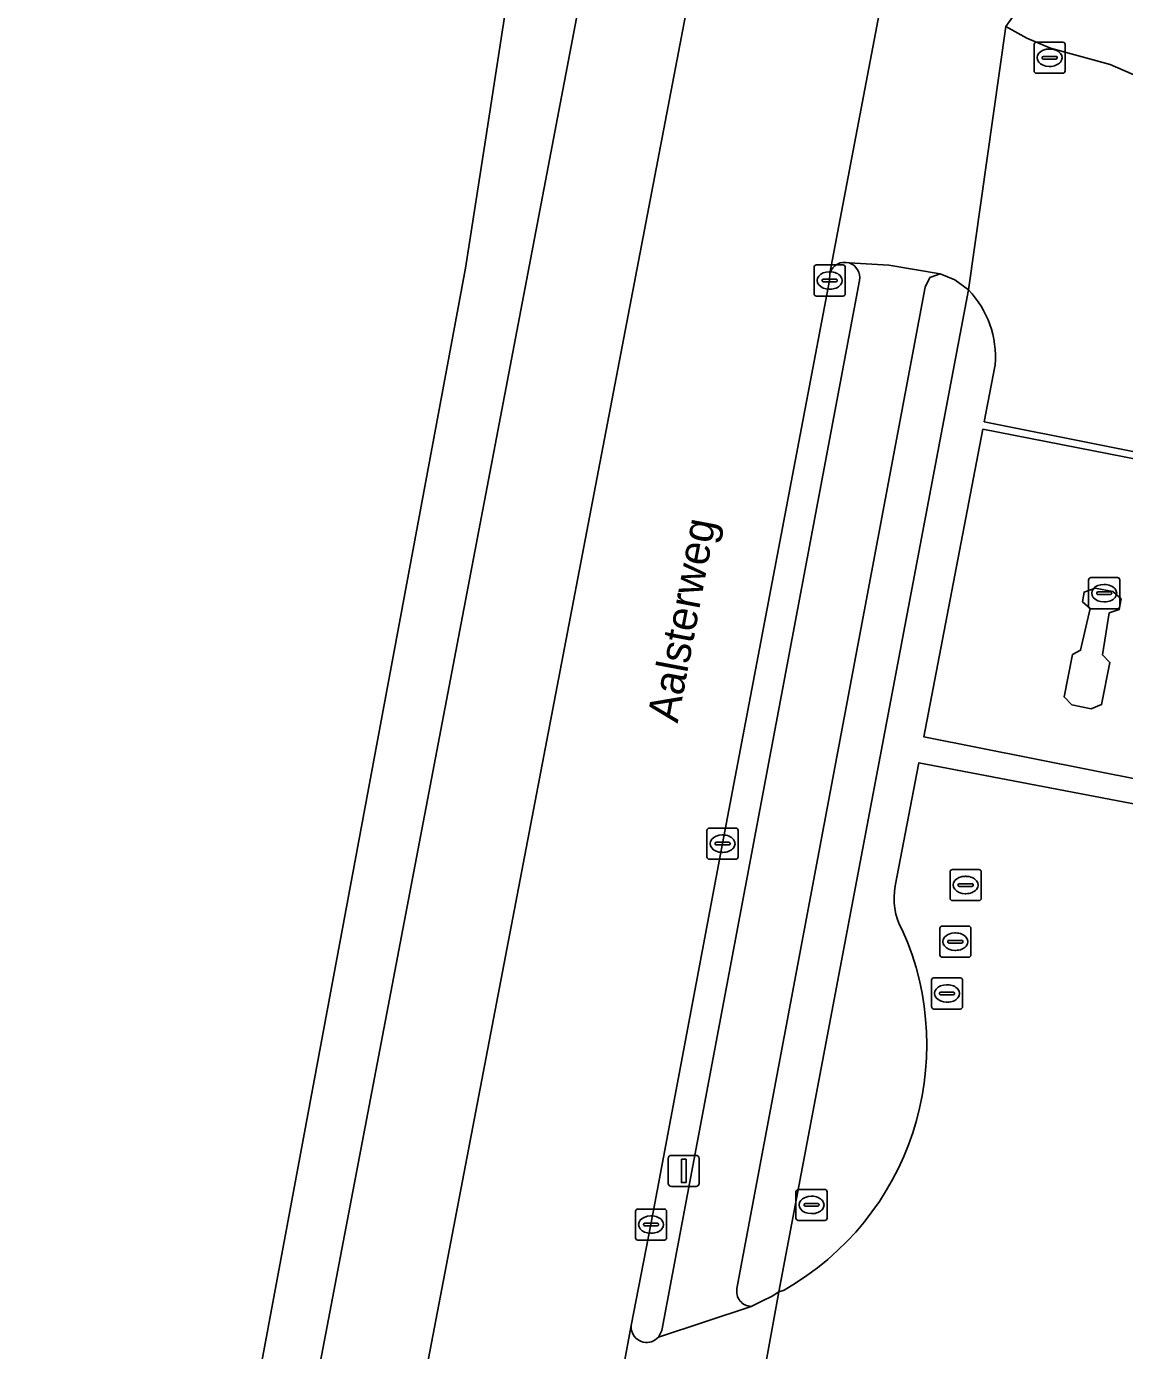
# Model space of a CAD drawing. Extents: x 161692 to 162379, y 380760 to 381678.
# Drawn here: x 161817.09 to 161852.4, y 381565.11 to 381607.68 of the extents above; entities that cross this region are included whole.
import ezdxf

# ---------------------------------------------------------------- set-up
doc = ezdxf.new("R2010")
doc.units = 0
for name, color, linetype in [('IMGEO_Berm_open', 7, 'Continuous'), ('IMGEO_Erf', 7, 'Continuous'), ('IMGEO_Fietspad_open', 7, 'Continuous'), ('IMGEO_Kolk', 7, 'Continuous'), ('IMGEO_Lichtmast', 7, 'Continuous'), ('IMGEO_Openbare_ruimte_label', 7, 'Continuous'), ('IMGEO_OVBaan_gesloten', 7, 'Continuous'), ('IMGEO_Rijbaan_lokaal_open', 7, 'Continuous'), ('IMGEO_Rijbaan_regionaal_gesloten', 7, 'Continuous'), ('IMGEO_Rioolput', 7, 'Continuous'), ('IMGEO_Voetpad_open', 7, 'Continuous')]:
    doc.layers.add(name, color=color, linetype=linetype)

msp = doc.modelspace()

# ---------------------------------------------------------------- linework, layer by layer
at = {"layer": 'IMGEO_Berm_open'}
for points in [[(161842.929, 381599.751), (161842.918, 381599.51), (161839.473, 381581.405), (161837.175, 381569.158), (161836.542, 381565.911)], [(161837.417, 381565.539), (161837.526, 381565.755), (161843.884, 381599.512)]]:
    msp.add_lwpolyline(points, dxfattribs=at)
for centre, radius, start, end in [((161843.401, 381599.6), 0.495, 73.0562, 162.2844), ((161843.397, 381599.601), 0.495, 349.6227, 72.5743), ((161837.038, 381565.864), 0.498, 174.5639, 257.4013), ((161837.038, 381565.866), 0.5, 257.3665, 319.1508)]:
    msp.add_arc(centre, radius, start, end, dxfattribs=at)
at = {"layer": 'IMGEO_Erf'}
for points in [[(161847.388, 381599.208), (161841.291, 381566.994), (161841.455, 381567.054)], [(161863.073, 381594.392), (161862.615, 381592.031), (161847.894, 381594.969), (161848.245, 381596.799)], [(161845.032, 381580.048), (161845.791, 381584.004), (161857.583, 381581.753), (161857.212, 381579.694), (161860.998, 381578.968), (161861.192, 381579.936)]]:
    msp.add_lwpolyline(points, dxfattribs=at)
msp.add_lwpolyline([(161860.576, 381581.935), (161860.184, 381582.012), (161845.951, 381584.838), (161847.848, 381594.728), (161862.579, 381591.844), (161861.094, 381584.205), (161861.978, 381584.043), (161861.535, 381581.744)], close=True, dxfattribs=at)
for centre, radius, start, end in [((161845.138, 381597.051), 3.117, 355.371, 43.795), ((161847.033, 381579.64), 2.042, 168.4844, 209.5191), ((161836.982, 381574.936), 9.063, 299.5731, 24.0832)]:
    msp.add_arc(centre, radius, start, end, dxfattribs=at)
at = {"layer": 'IMGEO_Fietspad_open'}
for points in [[(161839.941, 381567.102), (161845.992, 381599.294), (161846.145, 381599.606), (161846.355, 381599.682), (161846.477, 381599.727), (161844.824, 381600.004), (161843.545, 381600.074)], [(161843.884, 381599.512), (161837.526, 381565.755), (161837.417, 381565.539), (161840.4, 381566.524)]]:
    msp.add_lwpolyline(points, dxfattribs=at)
for centre, radius, start, end in [((161843.397, 381599.601), 0.495, 349.6227, 72.5743), ((161840.42, 381567.011), 0.487, 169.2281, 267.6793)]:
    msp.add_arc(centre, radius, start, end, dxfattribs=at)
at = {"layer": 'IMGEO_Kolk'}
for p, q in [((161849.569, 381607.173), (161850.421, 381607.173)), ((161849.494, 381606.247), (161849.494, 381607.099)), ((161849.796, 381606.716), (161850.194, 381606.716)), ((161849.982, 381606.953), (161850.007, 381606.953)), ((161850.495, 381607.099), (161850.495, 381606.247)), ((161849.753, 381606.667), (161849.753, 381606.679)), ((161850.191, 381606.63), (161849.793, 381606.63)), ((161850.005, 381606.393), (161849.98, 381606.393)), ((161850.237, 381606.679), (161850.237, 381606.667)), ((161850.421, 381606.173), (161849.569, 381606.173)), ((161842.422, 381599.083), (161842.422, 381599.935)), ((161842.497, 381600.009), (161843.349, 381600.009)), ((161843.423, 381599.935), (161843.423, 381599.083)), ((161842.681, 381599.503), (161842.681, 381599.515)), ((161843.119, 381599.466), (161842.721, 381599.466)), ((161842.724, 381599.552), (161843.122, 381599.552)), ((161842.91, 381599.789), (161842.935, 381599.789)), ((161843.165, 381599.515), (161843.165, 381599.503)), ((161842.933, 381599.229), (161842.908, 381599.229)), ((161843.349, 381599.009), (161842.497, 381599.009)), ((161851.25, 381589.031), (161851.25, 381589.883)), ((161851.325, 381589.957), (161852.177, 381589.957)), ((161851.738, 381589.737), (161851.763, 381589.737)), ((161852.251, 381589.883), (161852.251, 381589.031)), ((161851.509, 381589.451), (161851.509, 381589.463)), ((161851.947, 381589.414), (161851.549, 381589.414)), ((161851.552, 381589.5), (161851.95, 381589.5)), ((161851.993, 381589.463), (161851.993, 381589.451)), ((161852.177, 381588.957), (161851.325, 381588.957)), ((161851.761, 381589.177), (161851.736, 381589.177)), ((161838.977, 381580.979), (161838.977, 381581.831)), ((161839.052, 381581.905), (161839.904, 381581.905)), ((161839.465, 381581.685), (161839.49, 381581.685)), ((161839.978, 381581.831), (161839.978, 381580.979)), ((161839.236, 381581.399), (161839.236, 381581.411)), ((161839.674, 381581.362), (161839.276, 381581.362)), ((161839.279, 381581.448), (161839.677, 381581.448)), ((161839.72, 381581.411), (161839.72, 381581.399)), ((161839.904, 381580.905), (161839.052, 381580.905)), ((161839.488, 381581.125), (161839.463, 381581.125)), ((161836.754, 381569.658), (161837.606, 381569.658)), ((161836.679, 381568.732), (161836.679, 381569.584)), ((161837.167, 381569.438), (161837.192, 381569.438)), ((161837.68, 381569.584), (161837.68, 381568.732)), ((161836.938, 381569.152), (161836.938, 381569.164)), ((161837.376, 381569.115), (161836.978, 381569.115)), ((161836.981, 381569.201), (161837.379, 381569.201)), ((161837.19, 381568.878), (161837.165, 381568.878)), ((161837.422, 381569.164), (161837.422, 381569.152)), ((161837.606, 381568.658), (161836.754, 381568.658))]:
    msp.add_line(p, q, dxfattribs=at)
for points in [[(161849.569, 381607.173), (161850.421, 381607.173)], [(161849.494, 381606.247), (161849.494, 381607.099)], [(161850.495, 381607.099), (161850.495, 381606.247)], [(161850.421, 381606.173), (161849.569, 381606.173)], [(161842.422, 381599.083), (161842.422, 381599.935)], [(161842.497, 381600.009), (161843.349, 381600.009)], [(161843.423, 381599.935), (161843.423, 381599.083)], [(161843.349, 381599.009), (161842.497, 381599.009)], [(161851.25, 381589.031), (161851.25, 381589.883)], [(161851.325, 381589.957), (161852.177, 381589.957)], [(161852.251, 381589.883), (161852.251, 381589.031)], [(161852.177, 381588.957), (161851.325, 381588.957)], [(161838.977, 381580.979), (161838.977, 381581.831)], [(161839.052, 381581.905), (161839.904, 381581.905)], [(161839.978, 381581.831), (161839.978, 381580.979)], [(161839.904, 381580.905), (161839.052, 381580.905)], [(161836.754, 381569.658), (161837.606, 381569.658)], [(161836.679, 381568.732), (161836.679, 381569.584)], [(161837.68, 381569.584), (161837.68, 381568.732)], [(161837.606, 381568.658), (161836.754, 381568.658)]]:
    msp.add_lwpolyline(points, dxfattribs=at)
for centre, radius, start, end in [((161849.571, 381607.097), 0.0765, 91.552, 178.448), ((161849.571, 381607.097), 0.0765, 91.552, 178.448), ((161850.419, 381607.097), 0.0765, 1.552, 88.448), ((161850.419, 381607.097), 0.0765, 1.552, 88.448), ((161849.793, 381606.676), 0.0403, 85.8775, 175.7526), ((161850.198, 381606.678), 0.0386, 1.7309, 96.639), ((161849.79, 381606.666), 0.0366, 178.938, 274.7102), ((161850.194, 381606.673), 0.043, 264.8664, 352.4533), ((161849.571, 381606.249), 0.0765, 181.552, 268.448), ((161849.571, 381606.249), 0.0765, 181.552, 268.448), ((161850.419, 381606.249), 0.0765, 271.552, 358.448), ((161850.419, 381606.249), 0.0765, 271.552, 358.448), ((161842.499, 381599.933), 0.0765, 91.552, 178.448), ((161842.499, 381599.933), 0.0765, 91.552, 178.448), ((161843.347, 381599.933), 0.0765, 1.552, 88.448), ((161843.347, 381599.933), 0.0765, 1.552, 88.448), ((161842.721, 381599.512), 0.0403, 85.8775, 175.7526), ((161842.718, 381599.502), 0.0366, 178.938, 274.7102), ((161843.122, 381599.509), 0.043, 264.8664, 352.4533), ((161843.126, 381599.514), 0.0386, 1.7309, 96.639), ((161842.499, 381599.085), 0.0765, 181.552, 268.448), ((161842.499, 381599.085), 0.0765, 181.552, 268.448), ((161843.347, 381599.085), 0.0765, 271.552, 358.448), ((161843.347, 381599.085), 0.0765, 271.552, 358.448), ((161851.327, 381589.881), 0.0765, 91.552, 178.448), ((161851.327, 381589.881), 0.0765, 91.552, 178.448), ((161852.175, 381589.881), 0.0765, 1.552, 88.448), ((161852.175, 381589.881), 0.0765, 1.552, 88.448), ((161851.549, 381589.46), 0.0403, 85.8775, 175.7526), ((161851.546, 381589.45), 0.0366, 178.938, 274.7102), ((161851.95, 381589.457), 0.043, 264.8664, 352.4533), ((161851.954, 381589.462), 0.0386, 1.7309, 96.639), ((161851.327, 381589.033), 0.0765, 181.552, 268.448), ((161851.327, 381589.033), 0.0765, 181.552, 268.448), ((161852.175, 381589.033), 0.0765, 271.552, 358.448), ((161852.175, 381589.033), 0.0765, 271.552, 358.448), ((161839.054, 381581.829), 0.0765, 91.552, 178.448), ((161839.054, 381581.829), 0.0765, 91.552, 178.448), ((161839.902, 381581.829), 0.0765, 1.552, 88.448), ((161839.902, 381581.829), 0.0765, 1.552, 88.448), ((161839.276, 381581.408), 0.0403, 85.8775, 175.7526), ((161839.273, 381581.398), 0.0366, 178.938, 274.7102), ((161839.677, 381581.405), 0.043, 264.8664, 352.4533), ((161839.681, 381581.41), 0.0386, 1.7309, 96.639), ((161839.054, 381580.981), 0.0765, 181.552, 268.448), ((161839.054, 381580.981), 0.0765, 181.552, 268.448), ((161839.902, 381580.981), 0.0765, 271.552, 358.448), ((161839.902, 381580.981), 0.0765, 271.552, 358.448), ((161836.756, 381569.582), 0.0765, 91.552, 178.448), ((161836.756, 381569.582), 0.0765, 91.552, 178.448), ((161837.604, 381569.582), 0.0765, 1.552, 88.448), ((161837.604, 381569.582), 0.0765, 1.552, 88.448), ((161836.978, 381569.161), 0.0403, 85.8775, 175.7526), ((161836.975, 381569.151), 0.0366, 178.938, 274.7102), ((161837.379, 381569.158), 0.043, 264.8664, 352.4533), ((161837.383, 381569.163), 0.0386, 1.7309, 96.639), ((161836.756, 381568.734), 0.0765, 181.552, 268.448), ((161836.756, 381568.734), 0.0765, 181.552, 268.448), ((161837.604, 381568.734), 0.0765, 271.552, 358.448), ((161837.604, 381568.734), 0.0765, 271.552, 358.448)]:
    msp.add_arc(centre, radius, start, end, dxfattribs=at)
for centre, major_axis, ratio, start_param, end_param in [((161849.981, 381606.673), (-0.387, 0.002), 0.722429, 4.712389, 7.853982), ((161850.006, 381606.673), (-0.39, 0.002), 0.717154, 1.570796, 4.712389), ((161842.909, 381599.509), (-0.387, 0.002), 0.722429, 4.712389, 7.853982), ((161842.934, 381599.509), (-0.39, 0.002), 0.717154, 1.570796, 4.712389), ((161851.737, 381589.457), (-0.387, 0.002), 0.722429, 4.712389, 7.853982), ((161851.762, 381589.457), (-0.39, 0.002), 0.717154, 1.570796, 4.712389), ((161839.464, 381581.405), (-0.387, 0.002), 0.722429, 4.712389, 7.853982), ((161839.489, 381581.405), (-0.39, 0.002), 0.717154, 1.570796, 4.712389), ((161837.166, 381569.158), (-0.387, 0.002), 0.722429, 4.712389, 7.853982), ((161837.191, 381569.158), (-0.39, 0.002), 0.717154, 1.570796, 4.712389)]:
    msp.add_ellipse(centre, major_axis=major_axis, ratio=ratio, start_param=start_param, end_param=end_param, dxfattribs=at)
at = {"layer": 'IMGEO_Lichtmast'}
for p, q in [((161837.834, 381571.382), (161838.624, 381571.382)), ((161838.624, 381571.382), (161837.834, 381571.382)), ((161837.734, 381570.482), (161837.734, 381571.282)), ((161837.734, 381571.282), (161837.734, 381570.482)), ((161838.724, 381571.282), (161838.724, 381570.482)), ((161838.724, 381570.482), (161838.724, 381571.282)), ((161838.624, 381570.382), (161837.834, 381570.382)), ((161837.834, 381570.382), (161838.624, 381570.382))]:
    msp.add_line(p, q, dxfattribs=at)
msp.add_lwpolyline([(161838.154, 381571.257), (161838.304, 381571.257), (161838.304, 381570.507), (161838.154, 381570.507), (161838.154, 381571.257)], dxfattribs=at)
for centre, start, end in [((161837.834, 381571.282), 90, 180), ((161837.834, 381571.282), 90, 180), ((161838.624, 381571.282), 0, 90), ((161838.624, 381571.282), 360, 90), ((161837.834, 381570.482), 180, 270), ((161837.834, 381570.482), 180, 270), ((161838.624, 381570.482), 270, 0), ((161838.624, 381570.482), 270, 0)]:
    msp.add_arc(centre, 0.1, start, end, dxfattribs=at)
at = {"layer": 'IMGEO_OVBaan_gesloten'}
msp.add_lwpolyline([(161838.638, 381628.108), (161837.272, 381620.993), (161814.187, 381500), (161799.71, 381424.12), (161802.96, 381423.502), (161817.605, 381500), (161842.106, 381627.976)], close=True, dxfattribs=at)
at = {"layer": 'IMGEO_Rijbaan_lokaal_open'}
for points in [[(161845.474, 381613.164), (161842.929, 381599.751)], [(161843.545, 381600.074), (161844.824, 381600.004), (161846.477, 381599.727), (161846.948, 381599.532), (161847.388, 381599.208), (161848.589, 381607.677)], [(161874.29, 381597.952), (161872.103, 381598.341), (161869.449, 381598.865), (161860.123, 381602.896), (161851.938, 381606.45), (161850.019, 381606.977), (161849.261, 381607.306), (161848.589, 381607.677), (161847.388, 381599.208)], [(161848.245, 381596.799), (161847.894, 381594.969), (161862.615, 381592.031), (161863.073, 381594.392)], [(161861.192, 381579.936), (161860.998, 381578.968), (161857.212, 381579.694), (161857.583, 381581.753), (161845.791, 381584.004), (161845.032, 381580.048)], [(161837.272, 381557.743), (161838.355, 381558.582), (161838.645, 381558.851), (161839.96, 381559.685), (161841.291, 381566.994)], [(161841.291, 381566.994), (161841.073, 381566.855), (161840.763, 381566.706), (161840.4, 381566.524), (161837.417, 381565.539)], [(161841.455, 381567.054), (161841.291, 381566.994), (161839.96, 381559.685), (161844.276, 381562.423)], [(161836.542, 381565.911), (161834.574, 381555.306), (161834.874, 381555.527)]]:
    msp.add_lwpolyline(points, dxfattribs=at)
for points in [[(161860.184, 381582.012), (161860.084, 381582.102), (161860.136, 381582.472), (161860.497, 381582.584), (161860.727, 381582.365), (161860.682, 381582.018), (161860.576, 381581.935), (161861.535, 381581.744), (161861.978, 381584.043), (161861.094, 381584.205), (161862.579, 381591.844), (161847.848, 381594.728), (161845.951, 381584.838)], [(161851.665, 381585.873), (161851.937, 381587.23), (161851.691, 381587.474), (161851.914, 381588.822), (161852.236, 381588.936), (161852.299, 381589.275), (161852.027, 381589.51), (161851.455, 381589.619), (161851.106, 381589.493), (161851.057, 381589.181), (161851.301, 381588.96), (161850.991, 381587.622), (161850.727, 381587.485), (161850.462, 381586.12), (161850.708, 381585.872), (161851.328, 381585.744)], [(161851.328, 381585.744), (161850.708, 381585.872), (161850.462, 381586.12), (161850.727, 381587.485), (161850.991, 381587.622), (161851.301, 381588.96), (161851.057, 381589.181), (161851.106, 381589.493), (161851.455, 381589.619), (161852.027, 381589.51), (161852.299, 381589.275), (161852.236, 381588.936), (161851.914, 381588.822), (161851.691, 381587.474), (161851.937, 381587.23), (161851.665, 381585.873)]]:
    msp.add_lwpolyline(points, close=True, dxfattribs=at)
for centre, radius, start, end in [((161843.401, 381599.6), 0.495, 73.0562, 162.2844), ((161845.138, 381597.051), 3.117, 355.371, 43.795), ((161847.033, 381579.64), 2.042, 168.4844, 209.5191), ((161836.982, 381574.936), 9.063, 299.5731, 24.0832), ((161837.038, 381565.864), 0.498, 174.5639, 257.4013), ((161837.038, 381565.866), 0.5, 257.3665, 319.1508)]:
    msp.add_arc(centre, radius, start, end, dxfattribs=at)
at = {"layer": 'IMGEO_Rijbaan_regionaal_gesloten'}
for points in [[(161836.309, 381621.2), (161836.783, 381629.067), (161835.772, 381629.362), (161831.886, 381604.233), (161831.216, 381599.902), (161813.475, 381504.752), (161790.829, 381386.201), (161781.032, 381330.976), (161779.709, 381323.516)], [(161827.484, 381517.996), (161830, 381531.232), (161830.276, 381532.797), (161834.574, 381555.306), (161836.542, 381565.911), (161837.175, 381569.158), (161839.473, 381581.405), (161842.918, 381599.51), (161842.929, 381599.751), (161845.474, 381613.164), (161846.078, 381616.32), (161848.212, 381627.575), (161848.239, 381627.734), (161842.106, 381627.976), (161817.605, 381500)], [(161814.187, 381500), (161837.272, 381620.993)]]:
    msp.add_lwpolyline(points, dxfattribs=at)
at = {"layer": 'IMGEO_Rioolput'}
for p, q in [((161846.794, 381579.648), (161846.794, 381580.5)), ((161846.869, 381580.574), (161847.721, 381580.574)), ((161847.282, 381580.354), (161847.307, 381580.354)), ((161847.795, 381580.5), (161847.795, 381579.648)), ((161847.053, 381580.068), (161847.053, 381580.08)), ((161847.491, 381580.031), (161847.093, 381580.031)), ((161847.096, 381580.117), (161847.494, 381580.117)), ((161847.537, 381580.08), (161847.537, 381580.068)), ((161847.721, 381579.574), (161846.869, 381579.574)), ((161847.305, 381579.794), (161847.28, 381579.794)), ((161846.464, 381577.827), (161846.464, 381578.679)), ((161846.539, 381578.753), (161847.391, 381578.753)), ((161847.465, 381578.679), (161847.465, 381577.827)), ((161846.723, 381578.247), (161846.723, 381578.259)), ((161847.161, 381578.21), (161846.763, 381578.21)), ((161846.766, 381578.296), (161847.164, 381578.296)), ((161846.952, 381578.533), (161846.977, 381578.533)), ((161847.207, 381578.259), (161847.207, 381578.247)), ((161847.391, 381577.753), (161846.539, 381577.753)), ((161846.975, 381577.973), (161846.95, 381577.973)), ((161846.196, 381576.162), (161846.196, 381577.014)), ((161846.271, 381577.088), (161847.123, 381577.088)), ((161847.197, 381577.014), (161847.197, 381576.162)), ((161846.455, 381576.582), (161846.455, 381576.594)), ((161846.893, 381576.545), (161846.495, 381576.545)), ((161846.498, 381576.631), (161846.896, 381576.631)), ((161846.684, 381576.868), (161846.709, 381576.868)), ((161846.939, 381576.594), (161846.939, 381576.582)), ((161847.123, 381576.088), (161846.271, 381576.088)), ((161846.707, 381576.308), (161846.682, 381576.308)), ((161841.839, 381569.363), (161841.839, 381570.215)), ((161841.914, 381570.289), (161842.766, 381570.289)), ((161842.84, 381570.215), (161842.84, 381569.363)), ((161842.098, 381569.783), (161842.098, 381569.795)), ((161842.536, 381569.746), (161842.138, 381569.746)), ((161842.141, 381569.832), (161842.539, 381569.832)), ((161842.327, 381570.069), (161842.352, 381570.069)), ((161842.582, 381569.795), (161842.582, 381569.783)), ((161842.766, 381569.289), (161841.914, 381569.289)), ((161842.35, 381569.509), (161842.325, 381569.509))]:
    msp.add_line(p, q, dxfattribs=at)
for points in [[(161846.794, 381579.648), (161846.794, 381580.5)], [(161846.869, 381580.574), (161847.721, 381580.574)], [(161847.795, 381580.5), (161847.795, 381579.648)], [(161847.721, 381579.574), (161846.869, 381579.574)], [(161846.464, 381577.827), (161846.464, 381578.679)], [(161846.539, 381578.753), (161847.391, 381578.753)], [(161847.465, 381578.679), (161847.465, 381577.827)], [(161847.391, 381577.753), (161846.539, 381577.753)], [(161846.196, 381576.162), (161846.196, 381577.014)], [(161846.271, 381577.088), (161847.123, 381577.088)], [(161847.197, 381577.014), (161847.197, 381576.162)], [(161847.123, 381576.088), (161846.271, 381576.088)], [(161841.839, 381569.363), (161841.839, 381570.215)], [(161841.914, 381570.289), (161842.766, 381570.289)], [(161842.84, 381570.215), (161842.84, 381569.363)], [(161842.766, 381569.289), (161841.914, 381569.289)]]:
    msp.add_lwpolyline(points, dxfattribs=at)
for centre, radius, start, end in [((161846.871, 381580.498), 0.0765, 91.552, 178.448), ((161846.871, 381580.498), 0.0765, 91.552, 178.448), ((161847.719, 381580.498), 0.0765, 1.552, 88.448), ((161847.719, 381580.498), 0.0765, 1.552, 88.448), ((161847.093, 381580.077), 0.0403, 85.8775, 175.7526), ((161847.09, 381580.067), 0.0366, 178.938, 274.7102), ((161847.494, 381580.074), 0.043, 264.8664, 352.4533), ((161847.498, 381580.079), 0.0386, 1.7309, 96.639), ((161846.871, 381579.65), 0.0765, 181.552, 268.448), ((161846.871, 381579.65), 0.0765, 181.552, 268.448), ((161847.719, 381579.65), 0.0765, 271.552, 358.448), ((161847.719, 381579.65), 0.0765, 271.552, 358.448), ((161846.541, 381578.677), 0.0765, 91.552, 178.448), ((161846.541, 381578.677), 0.0765, 91.552, 178.448), ((161847.389, 381578.677), 0.0765, 1.552, 88.448), ((161847.389, 381578.677), 0.0765, 1.552, 88.448), ((161846.763, 381578.256), 0.0403, 85.8775, 175.7526), ((161846.76, 381578.246), 0.0366, 178.938, 274.7102), ((161847.164, 381578.253), 0.043, 264.8664, 352.4533), ((161847.168, 381578.258), 0.0386, 1.7309, 96.639), ((161846.541, 381577.829), 0.0765, 181.552, 268.448), ((161846.541, 381577.829), 0.0765, 181.552, 268.448), ((161847.389, 381577.829), 0.0765, 271.552, 358.448), ((161847.389, 381577.829), 0.0765, 271.552, 358.448), ((161846.273, 381577.012), 0.0765, 91.552, 178.448), ((161846.273, 381577.012), 0.0765, 91.552, 178.448), ((161847.121, 381577.012), 0.0765, 1.552, 88.448), ((161847.121, 381577.012), 0.0765, 1.552, 88.448), ((161846.495, 381576.591), 0.0403, 85.8775, 175.7526), ((161846.492, 381576.581), 0.0366, 178.938, 274.7102), ((161846.896, 381576.588), 0.043, 264.8664, 352.4533), ((161846.9, 381576.593), 0.0386, 1.7309, 96.639), ((161846.273, 381576.164), 0.0765, 181.552, 268.448), ((161846.273, 381576.164), 0.0765, 181.552, 268.448), ((161847.121, 381576.164), 0.0765, 271.552, 358.448), ((161847.121, 381576.164), 0.0765, 271.552, 358.448), ((161841.916, 381570.213), 0.0765, 91.552, 178.448), ((161841.916, 381570.213), 0.0765, 91.552, 178.448), ((161842.764, 381570.213), 0.0765, 1.552, 88.448), ((161842.764, 381570.213), 0.0765, 1.552, 88.448), ((161842.138, 381569.792), 0.0403, 85.8775, 175.7526), ((161842.135, 381569.782), 0.0366, 178.938, 274.7102), ((161842.539, 381569.789), 0.043, 264.8664, 352.4533), ((161842.543, 381569.794), 0.0386, 1.7309, 96.639), ((161841.916, 381569.365), 0.0765, 181.552, 268.448), ((161841.916, 381569.365), 0.0765, 181.552, 268.448), ((161842.764, 381569.365), 0.0765, 271.552, 358.448), ((161842.764, 381569.365), 0.0765, 271.552, 358.448)]:
    msp.add_arc(centre, radius, start, end, dxfattribs=at)
for centre, major_axis, ratio, start_param, end_param in [((161847.281, 381580.074), (-0.387, 0.002), 0.722429, 4.712389, 7.853982), ((161847.306, 381580.074), (-0.39, 0.002), 0.717154, 1.570796, 4.712389), ((161846.951, 381578.253), (-0.387, 0.002), 0.722429, 4.712389, 7.853982), ((161846.976, 381578.253), (-0.39, 0.002), 0.717154, 1.570796, 4.712389), ((161846.683, 381576.588), (-0.387, 0.002), 0.722429, 4.712389, 7.853982), ((161846.708, 381576.588), (-0.39, 0.002), 0.717154, 1.570796, 4.712389), ((161842.326, 381569.789), (-0.387, 0.002), 0.722429, 4.712389, 7.853982), ((161842.351, 381569.789), (-0.39, 0.002), 0.717154, 1.570796, 4.712389)]:
    msp.add_ellipse(centre, major_axis=major_axis, ratio=ratio, start_param=start_param, end_param=end_param, dxfattribs=at)
at = {"layer": 'IMGEO_Voetpad_open'}
for points in [[(161849.822, 381609.412), (161848.589, 381607.677), (161849.261, 381607.306), (161850.019, 381606.977), (161851.938, 381606.45), (161860.123, 381602.896), (161869.449, 381598.865), (161872.103, 381598.341), (161872.47, 381598.536), (161875.918, 381603.654), (161871.356, 381606.792), (161870.331, 381606.906), (161870.184, 381605.584), (161862.478, 381603.703), (161855.984, 381607.568), (161858.546, 381625.648), (161865.994, 381627.531), (161871.704, 381624.333), (161872.742, 381623.752), (161872.593, 381622.531), (161875.205, 381622.211), (161876.118, 381629.67)], [(161848.589, 381607.677), (161849.822, 381609.412)], [(161840.4, 381566.524), (161840.763, 381566.706), (161841.073, 381566.855), (161841.291, 381566.994), (161847.388, 381599.208), (161846.948, 381599.532), (161846.477, 381599.727), (161846.355, 381599.682), (161846.145, 381599.606), (161845.992, 381599.294), (161839.941, 381567.102)]]:
    msp.add_lwpolyline(points, dxfattribs=at)
msp.add_arc((161840.42, 381567.011), 0.487, 169.2281, 267.6793, dxfattribs=at)

# ---------------------------------------------------------------- texts
at = {"layer": 'IMGEO_Openbare_ruimte_label'}
msp.add_text('Aalsterweg', height=1, rotation=79.2854, dxfattribs=at).set_placement((161838.033, 381585.259))

doc.saveas('drawing.dxf')
